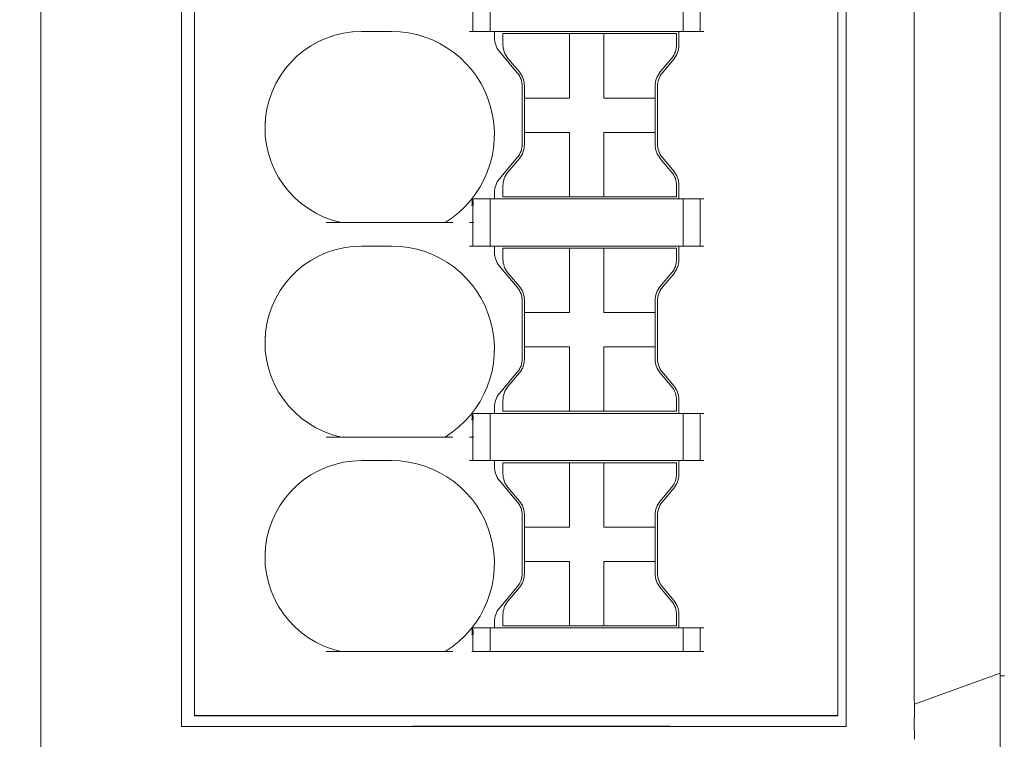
# Model space of a CAD drawing. Header units: millimetres. Extents: x -1114 to 1396, y -630 to 631.
# Tile 383 of 656: x -88 to -65, y 444 to 460. Entities that reach past the tile are written whole.
import ezdxf

# ---------------------------------------------------------------- set-up
doc = ezdxf.new("R2010")
doc.units = ezdxf.units.MM
doc.header["$MEASUREMENT"] = 0

msp = doc.modelspace()

# ---------------------------------------------------------------- linework, layer by layer
msp.add_line((-69.0357, 444.0714), (-84.0357, 444.0714))
at = {"lineweight": 18}
for points, knots in [([(1038.9843, -629.7647), (1038.9843, -629.7647), (-1111.4882, -629.7647), (-1111.4882, -629.7647), (-1111.4882, -629.7647), (-1111.4882, -629.7647), (-1111.4882, 630.7883), (-1111.4882, 630.7883), (-1111.4882, 630.7883), (-1111.4882, 630.7883), (1038.9843, 630.7883), (1038.9843, 630.7883)], [0, 0, 0, 0, 0.3333333, 0.3333333, 0.3333333, 0.3333333, 0.6666667, 0.6666667, 0.6666667, 0.6666667, 1, 1, 1, 1]), ([(-67.2491, 445.0046), (-67.2495, 445.5056), (-67.2494, 446.0067), (-67.2494, 446.5078), (-67.2494, 446.5078), (-67.2493, 447.0089), (-67.2493, 447.5099), (-67.2494, 448.011), (-67.2494, 448.011), (-67.2494, 449.0131), (-67.2494, 450.0153), (-67.2494, 451.0174), (-67.2494, 451.0174), (-67.2494, 453.0217), (-67.2494, 455.026), (-67.2494, 457.0303), (-67.2494, 457.0303), (-67.2494, 461.0389), (-67.2494, 465.0474), (-67.2494, 469.056)], [0, 0, 0, 0, 0.2, 0.2, 0.2, 0.2, 0.4, 0.4, 0.4, 0.4, 0.6, 0.6, 0.6, 0.6, 0.8, 0.8, 0.8, 0.8, 1, 1, 1, 1]), ([(-65.2494, 469.056), (-65.2494, 465.1455), (-65.2494, 461.2349), (-65.2494, 457.3244), (-65.2494, 457.3244), (-65.2494, 455.3691), (-65.2494, 453.4138), (-65.2494, 451.4586), (-65.2494, 451.4586), (-65.2494, 450.4809), (-65.2494, 449.5033), (-65.2494, 448.5257), (-65.2494, 448.5257), (-65.2494, 447.548), (-65.2494, 446.5704), (-65.2494, 445.5928)], [0, 0, 0, 0, 0.25, 0.25, 0.25, 0.25, 0.5, 0.5, 0.5, 0.5, 0.75, 0.75, 0.75, 0.75, 1, 1, 1, 1]), ([(-80.1404, 460.0214), (-81.2912, 460.0214), (-82.2565, 459.153), (-82.3779, 458.0086), (-82.3779, 458.0086), (-82.4992, 456.8642), (-81.7374, 455.8127), (-80.6121, 455.5714)], [0, 0, 0, 0, 0.5, 0.5, 0.5, 0.5, 1, 1, 1, 1]), ([(-80.1404, 460.0214), (-81.2912, 460.0214), (-82.2565, 459.153), (-82.3779, 458.0086), (-82.3779, 458.0086), (-82.4992, 456.8642), (-81.7374, 455.8127), (-80.6121, 455.5714)], [0, 0, 0, 0, 0.5, 0.5, 0.5, 0.5, 1, 1, 1, 1]), ([(-78.1924, 455.5714), (-77.2734, 456.1309), (-76.839, 457.2336), (-77.1295, 458.2695), (-77.1295, 458.2695), (-77.4201, 459.3054), (-78.3645, 460.0214), (-79.4404, 460.0214)], [0, 0, 0, 0, 0.5, 0.5, 0.5, 0.5, 1, 1, 1, 1]), ([(-78.1924, 455.5714), (-77.2734, 456.1309), (-76.839, 457.2336), (-77.1295, 458.2695), (-77.1295, 458.2695), (-77.4201, 459.3054), (-78.3645, 460.0214), (-79.4404, 460.0214)], [0, 0, 0, 0, 0.5, 0.5, 0.5, 0.5, 1, 1, 1, 1]), ([(-77.565, 455.9683), (-77.563, 455.9855), (-77.5611, 456.0027), (-77.5595, 456.0195), (-77.5595, 456.0195), (-77.5584, 456.0316), (-77.5575, 456.0436), (-77.5569, 456.0555), (-77.5569, 456.0555), (-77.556, 456.072), (-77.5556, 456.0886), (-77.5567, 456.1005), (-77.5567, 456.1005), (-77.5575, 456.1091), (-77.5591, 456.1153), (-77.5607, 456.1214)], [0, 0, 0, 0, 0.25, 0.25, 0.25, 0.25, 0.5, 0.5, 0.5, 0.5, 0.75, 0.75, 0.75, 0.75, 1, 1, 1, 1]), ([(-77.5607, 456.1214), (-77.5582, 456.1214), (-77.5554, 456.1214), (-77.5529, 456.1214), (-77.5529, 456.1214), (-77.5505, 456.1214), (-77.5483, 456.1214), (-77.5469, 456.1214)], [0, 0, 0, 0, 0.5, 0.5, 0.5, 0.5, 1, 1, 1, 1]), ([(-77.5469, 456.1214), (-77.5431, 456.1054), (-77.5391, 456.0665), (-77.5381, 456.0511), (-77.5381, 456.0511), (-77.5364, 456.0259), (-77.5356, 455.9833), (-77.5356, 455.9683)], [0, 0, 0, 0, 0.5, 0.5, 0.5, 0.5, 1, 1, 1, 1]), ([(-80.1404, 455.0214), (-81.2912, 455.0214), (-82.2565, 454.153), (-82.3779, 453.0086), (-82.3779, 453.0086), (-82.4992, 451.8642), (-81.7374, 450.8127), (-80.6121, 450.5714)], [0, 0, 0, 0, 0.5, 0.5, 0.5, 0.5, 1, 1, 1, 1]), ([(-80.1404, 455.0214), (-81.2912, 455.0214), (-82.2565, 454.153), (-82.3779, 453.0086), (-82.3779, 453.0086), (-82.4992, 451.8642), (-81.7374, 450.8127), (-80.6121, 450.5714)], [0, 0, 0, 0, 0.5, 0.5, 0.5, 0.5, 1, 1, 1, 1]), ([(-78.1924, 450.5714), (-77.2734, 451.1309), (-76.839, 452.2336), (-77.1295, 453.2695), (-77.1295, 453.2695), (-77.4201, 454.3054), (-78.3645, 455.0214), (-79.4404, 455.0214)], [0, 0, 0, 0, 0.5, 0.5, 0.5, 0.5, 1, 1, 1, 1]), ([(-78.1924, 450.5714), (-77.2734, 451.1309), (-76.839, 452.2336), (-77.1295, 453.2695), (-77.1295, 453.2695), (-77.4201, 454.3054), (-78.3645, 455.0214), (-79.4404, 455.0214)], [0, 0, 0, 0, 0.5, 0.5, 0.5, 0.5, 1, 1, 1, 1]), ([(-77.565, 450.9683), (-77.563, 450.9855), (-77.5611, 451.0027), (-77.5595, 451.0195), (-77.5595, 451.0195), (-77.5584, 451.0316), (-77.5575, 451.0436), (-77.5569, 451.0555), (-77.5569, 451.0555), (-77.556, 451.072), (-77.5556, 451.0886), (-77.5567, 451.1005), (-77.5567, 451.1005), (-77.5575, 451.1091), (-77.5591, 451.1153), (-77.5607, 451.1214)], [0, 0, 0, 0, 0.25, 0.25, 0.25, 0.25, 0.5, 0.5, 0.5, 0.5, 0.75, 0.75, 0.75, 0.75, 1, 1, 1, 1]), ([(-77.5607, 451.1214), (-77.5582, 451.1214), (-77.5554, 451.1214), (-77.5529, 451.1214), (-77.5529, 451.1214), (-77.5505, 451.1214), (-77.5483, 451.1214), (-77.5469, 451.1214)], [0, 0, 0, 0, 0.5, 0.5, 0.5, 0.5, 1, 1, 1, 1]), ([(-77.5469, 451.1214), (-77.5431, 451.1054), (-77.5391, 451.0665), (-77.5381, 451.0511), (-77.5381, 451.0511), (-77.5364, 451.0259), (-77.5356, 450.9833), (-77.5356, 450.9683)], [0, 0, 0, 0, 0.5, 0.5, 0.5, 0.5, 1, 1, 1, 1]), ([(-80.1404, 450.0214), (-81.2912, 450.0214), (-82.2565, 449.153), (-82.3779, 448.0086), (-82.3779, 448.0086), (-82.4992, 446.8642), (-81.7374, 445.8127), (-80.6121, 445.5714)], [0, 0, 0, 0, 0.5, 0.5, 0.5, 0.5, 1, 1, 1, 1]), ([(-80.1404, 450.0214), (-81.2912, 450.0214), (-82.2565, 449.153), (-82.3779, 448.0086), (-82.3779, 448.0086), (-82.4992, 446.8642), (-81.7374, 445.8127), (-80.6121, 445.5714)], [0, 0, 0, 0, 0.5, 0.5, 0.5, 0.5, 1, 1, 1, 1]), ([(-78.1924, 445.5714), (-77.2734, 446.1309), (-76.839, 447.2336), (-77.1295, 448.2695), (-77.1295, 448.2695), (-77.4201, 449.3054), (-78.3645, 450.0214), (-79.4404, 450.0214)], [0, 0, 0, 0, 0.5, 0.5, 0.5, 0.5, 1, 1, 1, 1]), ([(-78.1924, 445.5714), (-77.2734, 446.1309), (-76.839, 447.2336), (-77.1295, 448.2695), (-77.1295, 448.2695), (-77.4201, 449.3054), (-78.3645, 450.0214), (-79.4404, 450.0214)], [0, 0, 0, 0, 0.5, 0.5, 0.5, 0.5, 1, 1, 1, 1]), ([(-77.565, 445.9683), (-77.563, 445.9855), (-77.5611, 446.0027), (-77.5595, 446.0195), (-77.5595, 446.0195), (-77.5584, 446.0316), (-77.5575, 446.0436), (-77.5569, 446.0555), (-77.5569, 446.0555), (-77.556, 446.072), (-77.5556, 446.0886), (-77.5567, 446.1005), (-77.5567, 446.1005), (-77.5575, 446.1091), (-77.5591, 446.1153), (-77.5607, 446.1214)], [0, 0, 0, 0, 0.25, 0.25, 0.25, 0.25, 0.5, 0.5, 0.5, 0.5, 0.75, 0.75, 0.75, 0.75, 1, 1, 1, 1]), ([(-77.5607, 446.1214), (-77.5582, 446.1214), (-77.5554, 446.1214), (-77.5529, 446.1214), (-77.5529, 446.1214), (-77.5505, 446.1214), (-77.5483, 446.1214), (-77.5469, 446.1214)], [0, 0, 0, 0, 0.5, 0.5, 0.5, 0.5, 1, 1, 1, 1]), ([(-77.5469, 446.1214), (-77.5431, 446.1054), (-77.5391, 446.0665), (-77.5381, 446.0511), (-77.5381, 446.0511), (-77.5364, 446.0259), (-77.5356, 445.9833), (-77.5356, 445.9683)], [0, 0, 0, 0, 0.5, 0.5, 0.5, 0.5, 1, 1, 1, 1]), ([(-65.2494, 442.0543), (-65.2494, 442.0528), (-65.2494, 442.0732), (-65.2494, 442.1253), (-65.2494, 442.1253), (-65.2494, 442.1774), (-65.2494, 442.2574), (-65.2494, 442.3624), (-65.2494, 442.3624), (-65.2494, 442.5724), (-65.2494, 442.8842), (-65.2494, 443.2458), (-65.2494, 443.2458), (-65.2494, 443.4267), (-65.2494, 443.6191), (-65.2494, 443.8155), (-65.2494, 443.8155), (-65.2494, 444.0118), (-65.2494, 444.2102), (-65.2494, 444.4076)], [0, 0, 0, 0, 0.2, 0.2, 0.2, 0.2, 0.4, 0.4, 0.4, 0.4, 0.6, 0.6, 0.6, 0.6, 0.8, 0.8, 0.8, 0.8, 1, 1, 1, 1]), ([(-67.248, 443.5272), (-67.2475, 443.5709), (-67.2476, 443.6146), (-67.248, 443.6586), (-67.248, 443.6586), (-67.2484, 443.7025), (-67.2491, 443.7466), (-67.2496, 443.7907), (-67.2496, 443.7907), (-67.2507, 443.8789), (-67.2513, 443.9673), (-67.2482, 444.056)], [0, 0, 0, 0, 0.3333333, 0.3333333, 0.3333333, 0.3333333, 0.6666667, 0.6666667, 0.6666667, 0.6666667, 1, 1, 1, 1])]:
    msp.add_open_spline(points, degree=3, knots=knots, dxfattribs=at)
for points in [[(-87.6191, 444.056), (-87.6191, 444.056), (-87.6191, 472.256), (-87.6191, 472.256)], [(-87.6191, 444.056), (-87.6191, 444.056), (-87.6191, 472.256), (-87.6191, 472.256)], [(-68.8357, 443.8214), (-68.8357, 443.8214), (-68.8357, 470.8214), (-68.8357, 470.8214)], [(-84.3357, 443.8214), (-84.3357, 443.8214), (-84.3357, 470.5868), (-84.3357, 470.5868)], [(-84.0357, 444.0714), (-84.0357, 444.0714), (-84.0357, 470.5714), (-84.0357, 470.5714)], [(-84.0357, 444.0714), (-84.0357, 444.0714), (-84.0357, 470.5714), (-84.0357, 470.5714)], [(-69.0357, 470.5714), (-69.0357, 470.5714), (-69.0357, 444.0714), (-69.0357, 444.0714)], [(-69.0357, 470.5714), (-69.0357, 470.5714), (-69.0357, 444.0714), (-69.0357, 444.0714)], [(-77.1404, 460.0214), (-77.1404, 460.0214), (-77.1404, 461.1214), (-77.1404, 461.1214)], [(-72.6404, 460.0214), (-72.6404, 460.0214), (-72.6404, 461.1214), (-72.6404, 461.1214)], [(-72.2404, 460.0214), (-72.2404, 460.0214), (-72.2404, 461.1214), (-72.2404, 461.1214)], [(-77.5404, 460.5714), (-77.5404, 460.5714), (-77.5404, 460.0214), (-77.5404, 460.0214)], [(-79.4404, 460.0214), (-79.4404, 460.0214), (-80.1404, 460.0214), (-80.1404, 460.0214)], [(-79.4404, 460.0214), (-79.4404, 460.0214), (-80.1404, 460.0214), (-80.1404, 460.0214)], [(-77.5243, 460.0214), (-77.5243, 460.0214), (-77.6224, 460.0214), (-77.6224, 460.0214)], [(-77.5243, 460.0214), (-77.5243, 460.0214), (-77.1565, 460.0214), (-77.1565, 460.0214)], [(-77.0584, 460.0214), (-77.0584, 460.0214), (-77.1565, 460.0214), (-77.1565, 460.0214)], [(-72.7224, 460.0214), (-72.7224, 460.0214), (-77.0584, 460.0214), (-77.0584, 460.0214)], [(-77.0404, 460.0214), (-77.0404, 460.0214), (-77.0404, 459.8781), (-77.0404, 459.8781)], [(-77.0404, 460.0214), (-77.0404, 460.0214), (-77.0404, 459.8781), (-77.0404, 459.8781)], [(-76.8417, 459.9714), (-76.8417, 459.9714), (-75.2917, 459.9714), (-75.2917, 459.9714)], [(-76.8417, 459.9714), (-76.8417, 459.9714), (-76.8417, 459.7175), (-76.8417, 459.7175)], [(-75.2917, 459.9714), (-75.2917, 459.9714), (-74.4917, 459.9714), (-74.4917, 459.9714)], [(-75.2917, 459.9714), (-75.2917, 459.9714), (-75.2917, 458.4714), (-75.2917, 458.4714)], [(-74.4917, 459.9714), (-74.4917, 459.9714), (-74.4917, 458.4714), (-74.4917, 458.4714)], [(-74.4917, 459.9714), (-74.4917, 459.9714), (-72.7917, 459.9714), (-72.7917, 459.9714)], [(-72.7917, 459.9714), (-72.7917, 459.9714), (-72.7917, 459.7175), (-72.7917, 459.7175)], [(-72.7404, 459.6993), (-72.7404, 459.6993), (-72.7404, 460.0214), (-72.7404, 460.0214)], [(-72.7404, 459.6993), (-72.7404, 459.6993), (-72.7404, 460.0214), (-72.7404, 460.0214)], [(-72.6243, 460.0214), (-72.6243, 460.0214), (-72.7224, 460.0214), (-72.7224, 460.0214)], [(-72.6243, 460.0214), (-72.6243, 460.0214), (-72.2565, 460.0214), (-72.2565, 460.0214)], [(-72.1584, 460.0214), (-72.1584, 460.0214), (-72.2565, 460.0214), (-72.2565, 460.0214)], [(-77.0404, 459.8781), (-77.0404, 459.7605), (-76.999, 459.6467), (-76.9234, 459.5567)], [(-77.0404, 459.8781), (-77.0404, 459.7605), (-76.999, 459.6467), (-76.9234, 459.5567)], [(-76.8417, 459.7175), (-76.8417, 459.6), (-76.8002, 459.4862), (-76.7247, 459.3961)], [(-72.9086, 459.3961), (-72.8331, 459.4862), (-72.7917, 459.6), (-72.7917, 459.7175)], [(-72.8574, 459.3779), (-72.7818, 459.468), (-72.7404, 459.5818), (-72.7404, 459.6993)], [(-72.8574, 459.3779), (-72.7818, 459.468), (-72.7404, 459.5818), (-72.7404, 459.6993)], [(-76.9234, 459.5567), (-76.9234, 459.5567), (-76.5074, 459.0609), (-76.5074, 459.0609)], [(-76.9234, 459.5567), (-76.9234, 459.5567), (-76.5074, 459.0609), (-76.5074, 459.0609)], [(-76.4586, 459.079), (-76.4586, 459.079), (-76.7247, 459.3961), (-76.7247, 459.3961)], [(-72.9086, 459.3961), (-72.9086, 459.3961), (-73.1747, 459.079), (-73.1747, 459.079)], [(-73.1234, 459.0608), (-73.1234, 459.0608), (-72.8574, 459.3779), (-72.8574, 459.3779)], [(-73.1234, 459.0608), (-73.1234, 459.0608), (-72.8574, 459.3779), (-72.8574, 459.3779)], [(-76.3904, 458.7395), (-76.3904, 458.857), (-76.4318, 458.9708), (-76.5074, 459.0609)], [(-76.3904, 458.7395), (-76.3904, 458.857), (-76.4318, 458.9708), (-76.5074, 459.0609)], [(-76.3417, 458.7577), (-76.3417, 458.8752), (-76.3831, 458.989), (-76.4586, 459.079)], [(-73.1747, 459.079), (-73.2502, 458.989), (-73.2917, 458.8752), (-73.2917, 458.7577)], [(-73.1234, 459.0608), (-73.199, 458.9708), (-73.2404, 458.857), (-73.2404, 458.7395)], [(-73.1234, 459.0608), (-73.199, 458.9708), (-73.2404, 458.857), (-73.2404, 458.7395)], [(-76.3904, 458.7395), (-76.3904, 458.7395), (-76.3904, 457.4034), (-76.3904, 457.4034)], [(-76.3904, 458.7395), (-76.3904, 458.7395), (-76.3904, 457.4034), (-76.3904, 457.4034)], [(-76.3417, 458.4714), (-76.3417, 458.4714), (-76.3417, 458.7577), (-76.3417, 458.7577)], [(-73.2917, 458.7577), (-73.2917, 458.7577), (-73.2917, 458.4714), (-73.2917, 458.4714)], [(-73.2404, 457.4034), (-73.2404, 457.4034), (-73.2404, 458.7395), (-73.2404, 458.7395)], [(-73.2404, 457.4034), (-73.2404, 457.4034), (-73.2404, 458.7395), (-73.2404, 458.7395)], [(-76.3417, 458.4714), (-76.3417, 458.4714), (-76.3417, 457.6714), (-76.3417, 457.6714)], [(-75.2917, 458.4714), (-75.2917, 458.4714), (-76.3417, 458.4714), (-76.3417, 458.4714)], [(-73.2917, 458.4714), (-73.2917, 458.4714), (-74.4917, 458.4714), (-74.4917, 458.4714)], [(-73.2917, 457.6714), (-73.2917, 457.6714), (-73.2917, 458.4714), (-73.2917, 458.4714)], [(-82.3854, 457.6215), (-82.3854, 457.6215), (-82.3854, 457.9214), (-82.3854, 457.9214)], [(-76.3417, 457.6714), (-76.3417, 457.6714), (-75.2917, 457.6714), (-75.2917, 457.6714)], [(-76.3417, 457.3852), (-76.3417, 457.3852), (-76.3417, 457.6714), (-76.3417, 457.6714)], [(-75.2917, 457.6714), (-75.2917, 457.6714), (-75.2917, 457.1549), (-75.2917, 457.1549)], [(-74.4917, 457.6714), (-74.4917, 457.6714), (-74.4917, 457.1549), (-74.4917, 457.1549)], [(-74.4917, 457.6714), (-74.4917, 457.6714), (-73.2917, 457.6714), (-73.2917, 457.6714)], [(-73.2917, 457.6714), (-73.2917, 457.6714), (-73.2917, 457.3852), (-73.2917, 457.3852)], [(-76.5074, 457.082), (-76.4318, 457.1721), (-76.3904, 457.2859), (-76.3904, 457.4034)], [(-76.5074, 457.082), (-76.4318, 457.1721), (-76.3904, 457.2859), (-76.3904, 457.4034)], [(-76.4586, 457.0638), (-76.3831, 457.1539), (-76.3417, 457.2677), (-76.3417, 457.3852)], [(-73.2917, 457.3852), (-73.2917, 457.2677), (-73.2502, 457.1539), (-73.1747, 457.0638)], [(-73.2404, 457.4034), (-73.2404, 457.2859), (-73.199, 457.1721), (-73.1234, 457.082)], [(-73.2404, 457.4034), (-73.2404, 457.2859), (-73.199, 457.1721), (-73.1234, 457.082)], [(-75.2917, 457.1549), (-75.2917, 457.1549), (-75.2917, 456.1714), (-75.2917, 456.1714)], [(-74.4917, 457.1549), (-74.4917, 457.1549), (-74.4917, 456.1714), (-74.4917, 456.1714)], [(-76.5074, 457.082), (-76.5074, 457.082), (-76.9234, 456.5862), (-76.9234, 456.5862)], [(-76.5074, 457.082), (-76.5074, 457.082), (-76.9234, 456.5862), (-76.9234, 456.5862)], [(-76.7247, 456.7468), (-76.7247, 456.7468), (-76.4586, 457.0638), (-76.4586, 457.0638)], [(-73.1747, 457.0638), (-73.1747, 457.0638), (-72.9086, 456.7468), (-72.9086, 456.7468)], [(-72.8574, 456.765), (-72.8574, 456.765), (-73.1234, 457.082), (-73.1234, 457.082)], [(-72.8574, 456.765), (-72.8574, 456.765), (-73.1234, 457.082), (-73.1234, 457.082)], [(-76.7247, 456.7468), (-76.8002, 456.6567), (-76.8417, 456.5429), (-76.8417, 456.4254)], [(-72.7917, 456.4254), (-72.7917, 456.5429), (-72.8331, 456.6567), (-72.9086, 456.7468)], [(-72.7404, 456.4436), (-72.7404, 456.5611), (-72.7818, 456.6749), (-72.8574, 456.765)], [(-72.7404, 456.4436), (-72.7404, 456.5611), (-72.7818, 456.6749), (-72.8574, 456.765)], [(-76.9234, 456.5862), (-76.999, 456.4962), (-77.0404, 456.3824), (-77.0404, 456.2648)], [(-76.9234, 456.5862), (-76.999, 456.4962), (-77.0404, 456.3824), (-77.0404, 456.2648)], [(-72.7404, 456.1214), (-72.7404, 456.1214), (-72.7404, 456.4436), (-72.7404, 456.4436)], [(-72.7404, 456.1214), (-72.7404, 456.1214), (-72.7404, 456.4436), (-72.7404, 456.4436)], [(-77.0404, 456.2648), (-77.0404, 456.2648), (-77.0404, 456.1214), (-77.0404, 456.1214)], [(-77.0404, 456.2648), (-77.0404, 456.2648), (-77.0404, 456.1214), (-77.0404, 456.1214)], [(-76.8417, 456.4254), (-76.8417, 456.4254), (-76.8417, 456.1714), (-76.8417, 456.1714)], [(-72.7917, 456.4254), (-72.7917, 456.4254), (-72.7917, 456.1714), (-72.7917, 456.1714)], [(-77.1565, 456.1214), (-77.1565, 456.1214), (-77.5469, 456.1214), (-77.5469, 456.1214)], [(-77.1565, 456.1214), (-77.1565, 456.1214), (-77.0584, 456.1214), (-77.0584, 456.1214)], [(-77.1404, 455.0214), (-77.1404, 455.0214), (-77.1404, 456.1214), (-77.1404, 456.1214)], [(-72.7224, 456.1214), (-72.7224, 456.1214), (-77.0584, 456.1214), (-77.0584, 456.1214)], [(-76.8417, 456.1714), (-76.8417, 456.1714), (-75.2917, 456.1714), (-75.2917, 456.1714)], [(-75.2917, 456.1714), (-75.2917, 456.1714), (-74.4917, 456.1714), (-74.4917, 456.1714)], [(-74.4917, 456.1714), (-74.4917, 456.1714), (-72.7917, 456.1714), (-72.7917, 456.1714)], [(-72.7224, 456.1214), (-72.7224, 456.1214), (-72.6243, 456.1214), (-72.6243, 456.1214)], [(-72.6404, 455.0214), (-72.6404, 455.0214), (-72.6404, 456.1214), (-72.6404, 456.1214)], [(-72.2565, 456.1214), (-72.2565, 456.1214), (-72.6243, 456.1214), (-72.6243, 456.1214)], [(-72.2565, 456.1214), (-72.2565, 456.1214), (-72.1584, 456.1214), (-72.1584, 456.1214)], [(-72.2404, 455.0214), (-72.2404, 455.0214), (-72.2404, 456.1214), (-72.2404, 456.1214)], [(-77.565, 455.9683), (-77.565, 455.9683), (-77.5356, 455.9683), (-77.5356, 455.9683)], [(-77.5404, 455.9683), (-77.5404, 455.9683), (-77.5404, 455.5714), (-77.5404, 455.5714)], [(-78.0095, 455.5714), (-78.0095, 455.5714), (-80.9665, 455.5714), (-80.9665, 455.5714)], [(-77.6224, 455.5714), (-77.6224, 455.5714), (-77.5243, 455.5714), (-77.5243, 455.5714)], [(-77.5404, 455.5714), (-77.5404, 455.5714), (-77.5404, 455.0214), (-77.5404, 455.0214)], [(-79.4404, 455.0214), (-79.4404, 455.0214), (-80.1404, 455.0214), (-80.1404, 455.0214)], [(-79.4404, 455.0214), (-79.4404, 455.0214), (-80.1404, 455.0214), (-80.1404, 455.0214)], [(-77.5243, 455.0214), (-77.5243, 455.0214), (-77.6224, 455.0214), (-77.6224, 455.0214)], [(-77.5243, 455.0214), (-77.5243, 455.0214), (-77.1565, 455.0214), (-77.1565, 455.0214)], [(-77.0584, 455.0214), (-77.0584, 455.0214), (-77.1565, 455.0214), (-77.1565, 455.0214)], [(-72.7224, 455.0214), (-72.7224, 455.0214), (-77.0584, 455.0214), (-77.0584, 455.0214)], [(-77.0404, 455.0214), (-77.0404, 455.0214), (-77.0404, 454.8781), (-77.0404, 454.8781)], [(-77.0404, 455.0214), (-77.0404, 455.0214), (-77.0404, 454.8781), (-77.0404, 454.8781)], [(-77.0404, 454.8781), (-77.0404, 454.7605), (-76.999, 454.6467), (-76.9234, 454.5567)], [(-77.0404, 454.8781), (-77.0404, 454.7605), (-76.999, 454.6467), (-76.9234, 454.5567)], [(-76.8417, 454.9714), (-76.8417, 454.9714), (-75.2917, 454.9714), (-75.2917, 454.9714)], [(-76.8417, 454.9714), (-76.8417, 454.9714), (-76.8417, 454.7175), (-76.8417, 454.7175)], [(-75.2917, 454.9714), (-75.2917, 454.9714), (-74.4917, 454.9714), (-74.4917, 454.9714)], [(-75.2917, 454.9714), (-75.2917, 454.9714), (-75.2917, 453.4714), (-75.2917, 453.4714)], [(-74.4917, 454.9714), (-74.4917, 454.9714), (-74.4917, 453.4714), (-74.4917, 453.4714)], [(-74.4917, 454.9714), (-74.4917, 454.9714), (-72.7917, 454.9714), (-72.7917, 454.9714)], [(-72.7917, 454.9714), (-72.7917, 454.9714), (-72.7917, 454.7175), (-72.7917, 454.7175)], [(-72.7404, 454.6993), (-72.7404, 454.6993), (-72.7404, 455.0214), (-72.7404, 455.0214)], [(-72.7404, 454.6993), (-72.7404, 454.6993), (-72.7404, 455.0214), (-72.7404, 455.0214)], [(-72.6243, 455.0214), (-72.6243, 455.0214), (-72.7224, 455.0214), (-72.7224, 455.0214)], [(-72.6243, 455.0214), (-72.6243, 455.0214), (-72.2565, 455.0214), (-72.2565, 455.0214)], [(-72.1584, 455.0214), (-72.1584, 455.0214), (-72.2565, 455.0214), (-72.2565, 455.0214)], [(-76.8417, 454.7175), (-76.8417, 454.6), (-76.8002, 454.4862), (-76.7247, 454.3961)], [(-72.9086, 454.3961), (-72.8331, 454.4862), (-72.7917, 454.6), (-72.7917, 454.7175)], [(-72.8574, 454.3779), (-72.7818, 454.468), (-72.7404, 454.5818), (-72.7404, 454.6993)], [(-72.8574, 454.3779), (-72.7818, 454.468), (-72.7404, 454.5818), (-72.7404, 454.6993)], [(-76.9234, 454.5567), (-76.9234, 454.5567), (-76.5074, 454.0609), (-76.5074, 454.0609)], [(-76.9234, 454.5567), (-76.9234, 454.5567), (-76.5074, 454.0609), (-76.5074, 454.0609)], [(-76.4586, 454.079), (-76.4586, 454.079), (-76.7247, 454.3961), (-76.7247, 454.3961)], [(-72.9086, 454.3961), (-72.9086, 454.3961), (-73.1747, 454.079), (-73.1747, 454.079)], [(-73.1234, 454.0608), (-73.1234, 454.0608), (-72.8574, 454.3779), (-72.8574, 454.3779)], [(-73.1234, 454.0608), (-73.1234, 454.0608), (-72.8574, 454.3779), (-72.8574, 454.3779)], [(-76.3904, 453.7395), (-76.3904, 453.857), (-76.4318, 453.9708), (-76.5074, 454.0609)], [(-76.3904, 453.7395), (-76.3904, 453.857), (-76.4318, 453.9708), (-76.5074, 454.0609)], [(-76.3417, 453.7577), (-76.3417, 453.8752), (-76.3831, 453.989), (-76.4586, 454.079)], [(-73.1747, 454.079), (-73.2502, 453.989), (-73.2917, 453.8752), (-73.2917, 453.7577)], [(-73.1234, 454.0608), (-73.199, 453.9708), (-73.2404, 453.857), (-73.2404, 453.7395)], [(-73.1234, 454.0608), (-73.199, 453.9708), (-73.2404, 453.857), (-73.2404, 453.7395)], [(-76.3904, 453.7395), (-76.3904, 453.7395), (-76.3904, 452.4034), (-76.3904, 452.4034)], [(-76.3904, 453.7395), (-76.3904, 453.7395), (-76.3904, 452.4034), (-76.3904, 452.4034)], [(-76.3417, 453.4714), (-76.3417, 453.4714), (-76.3417, 453.7577), (-76.3417, 453.7577)], [(-73.2917, 453.7577), (-73.2917, 453.7577), (-73.2917, 453.4714), (-73.2917, 453.4714)], [(-73.2404, 452.4034), (-73.2404, 452.4034), (-73.2404, 453.7395), (-73.2404, 453.7395)], [(-73.2404, 452.4034), (-73.2404, 452.4034), (-73.2404, 453.7395), (-73.2404, 453.7395)], [(-76.3417, 453.4714), (-76.3417, 453.4714), (-76.3417, 452.6714), (-76.3417, 452.6714)], [(-75.2917, 453.4714), (-75.2917, 453.4714), (-76.3417, 453.4714), (-76.3417, 453.4714)], [(-73.2917, 453.4714), (-73.2917, 453.4714), (-74.4917, 453.4714), (-74.4917, 453.4714)], [(-73.2917, 452.6714), (-73.2917, 452.6714), (-73.2917, 453.4714), (-73.2917, 453.4714)], [(-82.3854, 452.6215), (-82.3854, 452.6215), (-82.3854, 452.9214), (-82.3854, 452.9214)], [(-76.3417, 452.6714), (-76.3417, 452.6714), (-75.2917, 452.6714), (-75.2917, 452.6714)], [(-76.3417, 452.3852), (-76.3417, 452.3852), (-76.3417, 452.6714), (-76.3417, 452.6714)], [(-75.2917, 452.6714), (-75.2917, 452.6714), (-75.2917, 452.1549), (-75.2917, 452.1549)], [(-74.4917, 452.6714), (-74.4917, 452.6714), (-74.4917, 452.1549), (-74.4917, 452.1549)], [(-74.4917, 452.6714), (-74.4917, 452.6714), (-73.2917, 452.6714), (-73.2917, 452.6714)], [(-73.2917, 452.6714), (-73.2917, 452.6714), (-73.2917, 452.3852), (-73.2917, 452.3852)], [(-76.5074, 452.082), (-76.4318, 452.1721), (-76.3904, 452.2859), (-76.3904, 452.4034)], [(-76.5074, 452.082), (-76.4318, 452.1721), (-76.3904, 452.2859), (-76.3904, 452.4034)], [(-76.4586, 452.0638), (-76.3831, 452.1539), (-76.3417, 452.2677), (-76.3417, 452.3852)], [(-73.2917, 452.3852), (-73.2917, 452.2677), (-73.2502, 452.1539), (-73.1747, 452.0638)], [(-73.2404, 452.4034), (-73.2404, 452.2859), (-73.199, 452.1721), (-73.1234, 452.082)], [(-73.2404, 452.4034), (-73.2404, 452.2859), (-73.199, 452.1721), (-73.1234, 452.082)], [(-76.5074, 452.082), (-76.5074, 452.082), (-76.9234, 451.5862), (-76.9234, 451.5862)], [(-76.5074, 452.082), (-76.5074, 452.082), (-76.9234, 451.5862), (-76.9234, 451.5862)], [(-75.2917, 452.1549), (-75.2917, 452.1549), (-75.2917, 451.1714), (-75.2917, 451.1714)], [(-74.4917, 452.1549), (-74.4917, 452.1549), (-74.4917, 451.1714), (-74.4917, 451.1714)], [(-72.8574, 451.765), (-72.8574, 451.765), (-73.1234, 452.082), (-73.1234, 452.082)], [(-72.8574, 451.765), (-72.8574, 451.765), (-73.1234, 452.082), (-73.1234, 452.082)], [(-76.7247, 451.7468), (-76.7247, 451.7468), (-76.4586, 452.0638), (-76.4586, 452.0638)], [(-73.1747, 452.0638), (-73.1747, 452.0638), (-72.9086, 451.7468), (-72.9086, 451.7468)], [(-76.7247, 451.7468), (-76.8002, 451.6567), (-76.8417, 451.5429), (-76.8417, 451.4254)], [(-72.7917, 451.4254), (-72.7917, 451.5429), (-72.8331, 451.6567), (-72.9086, 451.7468)], [(-72.7404, 451.4436), (-72.7404, 451.5611), (-72.7818, 451.6749), (-72.8574, 451.765)], [(-72.7404, 451.4436), (-72.7404, 451.5611), (-72.7818, 451.6749), (-72.8574, 451.765)], [(-76.9234, 451.5862), (-76.999, 451.4962), (-77.0404, 451.3824), (-77.0404, 451.2648)], [(-76.9234, 451.5862), (-76.999, 451.4962), (-77.0404, 451.3824), (-77.0404, 451.2648)], [(-76.8417, 451.4254), (-76.8417, 451.4254), (-76.8417, 451.1714), (-76.8417, 451.1714)], [(-72.7917, 451.4254), (-72.7917, 451.4254), (-72.7917, 451.1714), (-72.7917, 451.1714)], [(-72.7404, 451.1214), (-72.7404, 451.1214), (-72.7404, 451.4436), (-72.7404, 451.4436)], [(-72.7404, 451.1214), (-72.7404, 451.1214), (-72.7404, 451.4436), (-72.7404, 451.4436)], [(-77.0404, 451.2648), (-77.0404, 451.2648), (-77.0404, 451.1214), (-77.0404, 451.1214)], [(-77.0404, 451.2648), (-77.0404, 451.2648), (-77.0404, 451.1214), (-77.0404, 451.1214)], [(-76.8417, 451.1714), (-76.8417, 451.1714), (-75.2917, 451.1714), (-75.2917, 451.1714)], [(-75.2917, 451.1714), (-75.2917, 451.1714), (-74.4917, 451.1714), (-74.4917, 451.1714)], [(-74.4917, 451.1714), (-74.4917, 451.1714), (-72.7917, 451.1714), (-72.7917, 451.1714)], [(-77.565, 450.9683), (-77.565, 450.9683), (-77.5356, 450.9683), (-77.5356, 450.9683)], [(-77.1565, 451.1214), (-77.1565, 451.1214), (-77.5469, 451.1214), (-77.5469, 451.1214)], [(-77.5404, 450.9683), (-77.5404, 450.9683), (-77.5404, 450.5714), (-77.5404, 450.5714)], [(-77.1565, 451.1214), (-77.1565, 451.1214), (-77.0584, 451.1214), (-77.0584, 451.1214)], [(-77.1404, 451.1214), (-77.1404, 451.1214), (-77.1404, 450.0214), (-77.1404, 450.0214)], [(-72.7224, 451.1214), (-72.7224, 451.1214), (-77.0584, 451.1214), (-77.0584, 451.1214)], [(-72.7224, 451.1214), (-72.7224, 451.1214), (-72.6243, 451.1214), (-72.6243, 451.1214)], [(-72.6404, 451.1214), (-72.6404, 451.1214), (-72.6404, 450.0214), (-72.6404, 450.0214)], [(-72.2565, 451.1214), (-72.2565, 451.1214), (-72.6243, 451.1214), (-72.6243, 451.1214)], [(-72.2565, 451.1214), (-72.2565, 451.1214), (-72.1584, 451.1214), (-72.1584, 451.1214)], [(-72.2404, 450.0214), (-72.2404, 450.0214), (-72.2404, 451.1214), (-72.2404, 451.1214)], [(-78.0095, 450.5714), (-78.0095, 450.5714), (-80.9665, 450.5714), (-80.9665, 450.5714)], [(-77.6224, 450.5714), (-77.6224, 450.5714), (-77.5243, 450.5714), (-77.5243, 450.5714)], [(-77.5404, 450.5714), (-77.5404, 450.5714), (-77.5404, 450.0214), (-77.5404, 450.0214)], [(-79.4404, 450.0214), (-79.4404, 450.0214), (-80.1404, 450.0214), (-80.1404, 450.0214)], [(-79.4404, 450.0214), (-79.4404, 450.0214), (-80.1404, 450.0214), (-80.1404, 450.0214)], [(-77.5243, 450.0214), (-77.5243, 450.0214), (-77.6224, 450.0214), (-77.6224, 450.0214)], [(-77.5243, 450.0214), (-77.5243, 450.0214), (-77.1565, 450.0214), (-77.1565, 450.0214)], [(-77.0584, 450.0214), (-77.0584, 450.0214), (-77.1565, 450.0214), (-77.1565, 450.0214)], [(-72.7224, 450.0214), (-72.7224, 450.0214), (-77.0584, 450.0214), (-77.0584, 450.0214)], [(-77.0404, 450.0214), (-77.0404, 450.0214), (-77.0404, 449.8781), (-77.0404, 449.8781)], [(-77.0404, 450.0214), (-77.0404, 450.0214), (-77.0404, 449.8781), (-77.0404, 449.8781)], [(-72.7404, 449.6993), (-72.7404, 449.6993), (-72.7404, 450.0214), (-72.7404, 450.0214)], [(-72.7404, 449.6993), (-72.7404, 449.6993), (-72.7404, 450.0214), (-72.7404, 450.0214)], [(-72.6243, 450.0214), (-72.6243, 450.0214), (-72.7224, 450.0214), (-72.7224, 450.0214)], [(-72.6243, 450.0214), (-72.6243, 450.0214), (-72.2565, 450.0214), (-72.2565, 450.0214)], [(-72.1584, 450.0214), (-72.1584, 450.0214), (-72.2565, 450.0214), (-72.2565, 450.0214)], [(-77.0404, 449.8781), (-77.0404, 449.7605), (-76.999, 449.6467), (-76.9234, 449.5567)], [(-77.0404, 449.8781), (-77.0404, 449.7605), (-76.999, 449.6467), (-76.9234, 449.5567)], [(-76.8417, 449.9714), (-76.8417, 449.9714), (-75.2917, 449.9714), (-75.2917, 449.9714)], [(-76.8417, 449.9714), (-76.8417, 449.9714), (-76.8417, 449.7175), (-76.8417, 449.7175)], [(-75.2917, 449.9714), (-75.2917, 449.9714), (-74.4917, 449.9714), (-74.4917, 449.9714)], [(-75.2917, 449.9714), (-75.2917, 449.9714), (-75.2917, 448.4714), (-75.2917, 448.4714)], [(-74.4917, 449.9714), (-74.4917, 449.9714), (-72.7917, 449.9714), (-72.7917, 449.9714)], [(-74.4917, 449.9714), (-74.4917, 449.9714), (-74.4917, 448.4714), (-74.4917, 448.4714)], [(-72.7917, 449.9714), (-72.7917, 449.9714), (-72.7917, 449.7175), (-72.7917, 449.7175)], [(-76.9234, 449.5567), (-76.9234, 449.5567), (-76.5074, 449.0609), (-76.5074, 449.0609)], [(-76.9234, 449.5567), (-76.9234, 449.5567), (-76.5074, 449.0609), (-76.5074, 449.0609)], [(-76.8417, 449.7175), (-76.8417, 449.6), (-76.8002, 449.4862), (-76.7247, 449.3961)], [(-72.9086, 449.3961), (-72.8331, 449.4862), (-72.7917, 449.6), (-72.7917, 449.7175)], [(-72.8574, 449.3779), (-72.7818, 449.468), (-72.7404, 449.5818), (-72.7404, 449.6993)], [(-72.8574, 449.3779), (-72.7818, 449.468), (-72.7404, 449.5818), (-72.7404, 449.6993)], [(-76.4586, 449.079), (-76.4586, 449.079), (-76.7247, 449.3961), (-76.7247, 449.3961)], [(-72.9086, 449.3961), (-72.9086, 449.3961), (-73.1747, 449.079), (-73.1747, 449.079)], [(-73.1234, 449.0608), (-73.1234, 449.0608), (-72.8574, 449.3779), (-72.8574, 449.3779)], [(-73.1234, 449.0608), (-73.1234, 449.0608), (-72.8574, 449.3779), (-72.8574, 449.3779)], [(-76.3904, 448.7395), (-76.3904, 448.857), (-76.4318, 448.9708), (-76.5074, 449.0609)], [(-76.3904, 448.7395), (-76.3904, 448.857), (-76.4318, 448.9708), (-76.5074, 449.0609)], [(-76.3417, 448.7577), (-76.3417, 448.8752), (-76.3831, 448.989), (-76.4586, 449.079)], [(-73.1747, 449.079), (-73.2502, 448.989), (-73.2917, 448.8752), (-73.2917, 448.7577)], [(-73.1234, 449.0608), (-73.199, 448.9708), (-73.2404, 448.857), (-73.2404, 448.7395)], [(-73.1234, 449.0608), (-73.199, 448.9708), (-73.2404, 448.857), (-73.2404, 448.7395)], [(-76.3904, 448.7395), (-76.3904, 448.7395), (-76.3904, 447.4034), (-76.3904, 447.4034)], [(-76.3904, 448.7395), (-76.3904, 448.7395), (-76.3904, 447.4034), (-76.3904, 447.4034)], [(-76.3417, 448.4714), (-76.3417, 448.4714), (-76.3417, 448.7577), (-76.3417, 448.7577)], [(-73.2917, 448.7577), (-73.2917, 448.7577), (-73.2917, 448.4714), (-73.2917, 448.4714)], [(-73.2404, 447.4034), (-73.2404, 447.4034), (-73.2404, 448.7395), (-73.2404, 448.7395)], [(-73.2404, 447.4034), (-73.2404, 447.4034), (-73.2404, 448.7395), (-73.2404, 448.7395)], [(-76.3417, 448.4714), (-76.3417, 448.4714), (-76.3417, 447.6714), (-76.3417, 447.6714)], [(-75.2917, 448.4714), (-75.2917, 448.4714), (-76.3417, 448.4714), (-76.3417, 448.4714)], [(-73.2917, 448.4714), (-73.2917, 448.4714), (-74.4917, 448.4714), (-74.4917, 448.4714)], [(-73.2917, 447.6714), (-73.2917, 447.6714), (-73.2917, 448.4714), (-73.2917, 448.4714)], [(-82.3854, 447.6215), (-82.3854, 447.6215), (-82.3854, 447.9214), (-82.3854, 447.9214)], [(-76.3417, 447.6714), (-76.3417, 447.6714), (-75.2917, 447.6714), (-75.2917, 447.6714)], [(-76.3417, 447.3852), (-76.3417, 447.3852), (-76.3417, 447.6714), (-76.3417, 447.6714)], [(-75.2917, 447.6714), (-75.2917, 447.6714), (-75.2917, 447.1549), (-75.2917, 447.1549)], [(-74.4917, 447.6714), (-74.4917, 447.6714), (-73.2917, 447.6714), (-73.2917, 447.6714)], [(-74.4917, 447.6714), (-74.4917, 447.6714), (-74.4917, 447.1549), (-74.4917, 447.1549)], [(-73.2917, 447.6714), (-73.2917, 447.6714), (-73.2917, 447.3852), (-73.2917, 447.3852)], [(-76.5074, 447.082), (-76.4318, 447.1721), (-76.3904, 447.2859), (-76.3904, 447.4034)], [(-76.5074, 447.082), (-76.4318, 447.1721), (-76.3904, 447.2859), (-76.3904, 447.4034)], [(-76.4586, 447.0638), (-76.3831, 447.1539), (-76.3417, 447.2677), (-76.3417, 447.3852)], [(-73.2917, 447.3852), (-73.2917, 447.2677), (-73.2502, 447.1539), (-73.1747, 447.0638)], [(-73.2404, 447.4034), (-73.2404, 447.2859), (-73.199, 447.1721), (-73.1234, 447.082)], [(-73.2404, 447.4034), (-73.2404, 447.2859), (-73.199, 447.1721), (-73.1234, 447.082)], [(-76.5074, 447.082), (-76.5074, 447.082), (-76.9234, 446.5862), (-76.9234, 446.5862)], [(-76.5074, 447.082), (-76.5074, 447.082), (-76.9234, 446.5862), (-76.9234, 446.5862)], [(-76.7247, 446.7468), (-76.7247, 446.7468), (-76.4586, 447.0638), (-76.4586, 447.0638)], [(-75.2917, 447.1549), (-75.2917, 447.1549), (-75.2917, 446.1714), (-75.2917, 446.1714)], [(-74.4917, 447.1549), (-74.4917, 447.1549), (-74.4917, 446.1714), (-74.4917, 446.1714)], [(-73.1747, 447.0638), (-73.1747, 447.0638), (-72.9086, 446.7468), (-72.9086, 446.7468)], [(-72.8574, 446.765), (-72.8574, 446.765), (-73.1234, 447.082), (-73.1234, 447.082)], [(-72.8574, 446.765), (-72.8574, 446.765), (-73.1234, 447.082), (-73.1234, 447.082)], [(-76.9234, 446.5862), (-76.999, 446.4962), (-77.0404, 446.3824), (-77.0404, 446.2648)], [(-76.9234, 446.5862), (-76.999, 446.4962), (-77.0404, 446.3824), (-77.0404, 446.2648)], [(-76.7247, 446.7468), (-76.8002, 446.6567), (-76.8417, 446.5429), (-76.8417, 446.4254)], [(-72.7917, 446.4254), (-72.7917, 446.5429), (-72.8331, 446.6567), (-72.9086, 446.7468)], [(-72.7404, 446.4436), (-72.7404, 446.5611), (-72.7818, 446.6749), (-72.8574, 446.765)], [(-72.7404, 446.4436), (-72.7404, 446.5611), (-72.7818, 446.6749), (-72.8574, 446.765)], [(-76.8417, 446.4254), (-76.8417, 446.4254), (-76.8417, 446.1714), (-76.8417, 446.1714)], [(-72.7917, 446.4254), (-72.7917, 446.4254), (-72.7917, 446.1714), (-72.7917, 446.1714)], [(-72.7404, 446.1214), (-72.7404, 446.1214), (-72.7404, 446.4436), (-72.7404, 446.4436)], [(-72.7404, 446.1214), (-72.7404, 446.1214), (-72.7404, 446.4436), (-72.7404, 446.4436)], [(-77.1565, 446.1214), (-77.1565, 446.1214), (-77.5469, 446.1214), (-77.5469, 446.1214)], [(-77.1565, 446.1214), (-77.1565, 446.1214), (-77.0584, 446.1214), (-77.0584, 446.1214)], [(-77.1404, 446.1214), (-77.1404, 446.1214), (-77.1404, 445.5714), (-77.1404, 445.5714)], [(-72.7224, 446.1214), (-72.7224, 446.1214), (-77.0584, 446.1214), (-77.0584, 446.1214)], [(-77.0404, 446.2648), (-77.0404, 446.2648), (-77.0404, 446.1214), (-77.0404, 446.1214)], [(-77.0404, 446.2648), (-77.0404, 446.2648), (-77.0404, 446.1214), (-77.0404, 446.1214)], [(-76.8417, 446.1714), (-76.8417, 446.1714), (-75.2917, 446.1714), (-75.2917, 446.1714)], [(-75.2917, 446.1714), (-75.2917, 446.1714), (-74.4917, 446.1714), (-74.4917, 446.1714)], [(-74.4917, 446.1714), (-74.4917, 446.1714), (-72.7917, 446.1714), (-72.7917, 446.1714)], [(-72.7224, 446.1214), (-72.7224, 446.1214), (-72.6243, 446.1214), (-72.6243, 446.1214)], [(-72.6404, 445.5714), (-72.6404, 445.5714), (-72.6404, 446.1214), (-72.6404, 446.1214)], [(-72.2565, 446.1214), (-72.2565, 446.1214), (-72.6243, 446.1214), (-72.6243, 446.1214)], [(-72.2565, 446.1214), (-72.2565, 446.1214), (-72.1584, 446.1214), (-72.1584, 446.1214)], [(-72.2404, 445.5714), (-72.2404, 445.5714), (-72.2404, 446.1214), (-72.2404, 446.1214)], [(-77.565, 445.9683), (-77.565, 445.9683), (-77.5356, 445.9683), (-77.5356, 445.9683)], [(-77.5404, 445.9683), (-77.5404, 445.9683), (-77.5404, 445.5714), (-77.5404, 445.5714)], [(-78.0095, 445.5714), (-78.0095, 445.5714), (-80.9665, 445.5714), (-80.9665, 445.5714)], [(-77.5356, 445.5714), (-77.5356, 445.5714), (-77.565, 445.5714), (-77.565, 445.5714)], [(-77.1565, 445.5714), (-77.1565, 445.5714), (-77.5356, 445.5714), (-77.5356, 445.5714)], [(-77.0584, 445.5714), (-77.0584, 445.5714), (-77.1565, 445.5714), (-77.1565, 445.5714)], [(-77.0584, 445.5714), (-77.0584, 445.5714), (-72.7224, 445.5714), (-72.7224, 445.5714)], [(-72.6243, 445.5714), (-72.6243, 445.5714), (-72.7224, 445.5714), (-72.7224, 445.5714)], [(-72.2565, 445.5714), (-72.2565, 445.5714), (-72.6243, 445.5714), (-72.6243, 445.5714)], [(-72.1584, 445.5714), (-72.1584, 445.5714), (-72.2565, 445.5714), (-72.2565, 445.5714)], [(-65.2494, 445.5928), (-65.2494, 445.3959), (-65.2494, 445.1979), (-65.2494, 445.0003)], [(-67.2471, 444.2644), (-67.2512, 444.5111), (-67.2488, 444.7578), (-67.2491, 445.0046)], [(-65.2494, 445.067), (-65.2494, 445.067), (-67.2482, 444.348), (-67.2482, 444.348)], [(-65.1494, 445.006), (-65.1494, 445.006), (-65.2494, 445.006), (-65.2494, 445.006)], [(-65.2494, 444.4076), (-65.2494, 444.6051), (-65.2494, 444.8028), (-65.2494, 445.0003)], [(-87.6191, 441.556), (-87.6191, 441.556), (-87.6191, 444.056), (-87.6191, 444.056)], [(-83.5357, 444.0714), (-83.5357, 444.0714), (-84.0357, 444.0714), (-84.0357, 444.0714)], [(-69.5357, 444.0714), (-69.5357, 444.0714), (-83.5357, 444.0714), (-83.5357, 444.0714)], [(-69.0357, 444.0714), (-69.0357, 444.0714), (-69.5357, 444.0714), (-69.5357, 444.0714)], [(-67.2482, 444.056), (-67.2458, 444.1254), (-67.2459, 444.1949), (-67.2471, 444.2644)], [(-84.3357, 443.8214), (-84.3357, 443.8214), (-68.8357, 443.8214), (-68.8357, 443.8214)], [(-72.9523, 443.8368), (-72.9523, 443.8368), (-78.9523, 443.8368), (-78.9523, 443.8368)], [(-78.9523, 443.8368), (-78.9523, 443.8368), (-78.9523, 443.8214), (-78.9523, 443.8214)], [(-77.5523, 443.8216), (-77.5523, 443.8216), (-77.5523, 443.8368), (-77.5523, 443.8368)], [(-75.5523, 443.8368), (-75.5523, 443.8368), (-75.5523, 443.8216), (-75.5523, 443.8216)], [(-72.9523, 443.8214), (-72.9523, 443.8214), (-72.9523, 443.8368), (-72.9523, 443.8368)]]:
    msp.add_open_spline(points, degree=3, dxfattribs=at)

doc.saveas('drawing.dxf')
